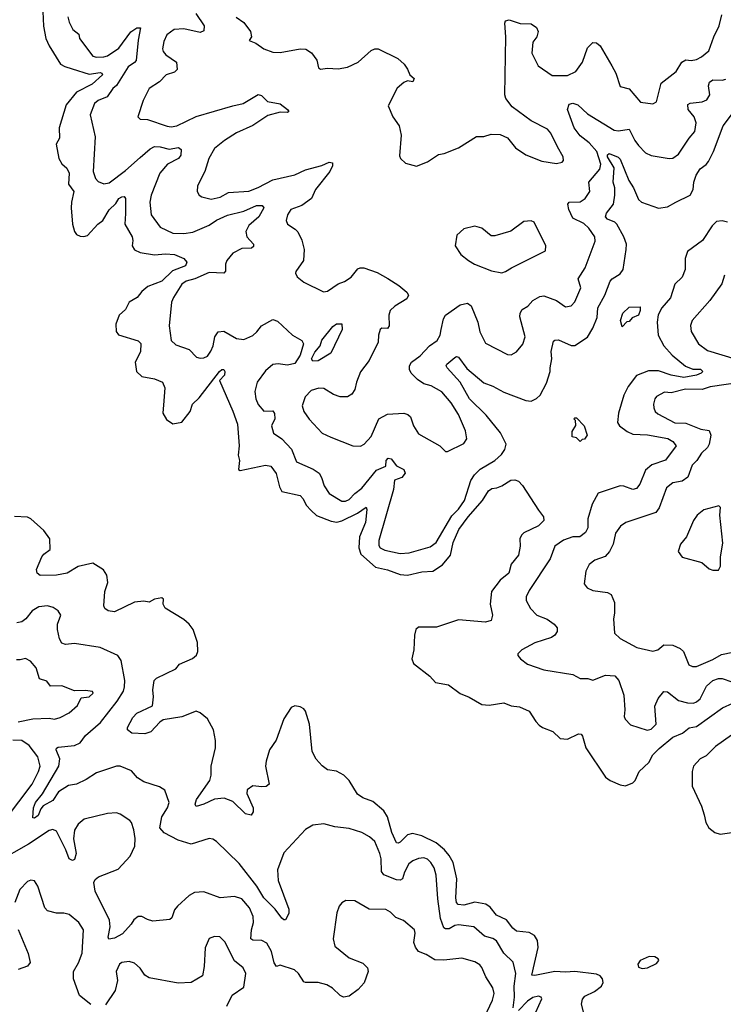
# Model space of a CAD drawing. Extents: x 1839239 to 1929705, y 762242 to 910352.
# Tile 342 of 429: x 1869943 to 1873812, y 896995 to 902409. Entities that reach past the tile are written whole.
import ezdxf

# ---------------------------------------------------------------- set-up
doc = ezdxf.new("R2010")
doc.units = 0

msp = doc.modelspace()

# ---------------------------------------------------------------- linework, layer by layer
at = {"layer": '0CON10XD'}
for points in [[(1870069.5, 902455), (1870074.1, 902374.1), (1870087.4, 902305), (1870104.4, 902264.4), (1870168.2, 902165), (1870190.8, 902150.8), (1870231.4, 902138.6)], [(1870208.5, 902425), (1870214.4, 902395), (1870234.3, 902355), (1870268.9, 902328.9), (1870272.7, 902305), (1870345, 902208.5), (1870365, 902202.7), (1870405, 902204.3), (1870425, 902211.2), (1870487.5, 902252.5), (1870555, 902342.7), (1870586.7, 902365), (1870607.5, 902365), (1870593.9, 902296.1), (1870583.3, 902185), (1870575, 902173.1), (1870539.5, 902150.5), (1870475, 902048.1), (1870455, 902031.1), (1870424.2, 901985), (1870375, 901964), (1870355, 901947.5), (1870330.4, 901885), (1870358.9, 901765), (1870347.3, 901575), (1870360.4, 901535), (1870375, 901518.9), (1870405, 901505.6), (1870435, 901511.5), (1870525, 901579.5), (1870605, 901651.9), (1870660.2, 901699.8), (1870685, 901711), (1870715, 901710), (1870765, 901696.7), (1870816.4, 901706.4), (1870830.8, 901695), (1870828.8, 901665), (1870815.5, 901645), (1870755, 901615.4), (1870712.7, 901565), (1870665.3, 901445), (1870657.9, 901405), (1870665.3, 901335.3), (1870715, 901268.5), (1870785.5, 901234.5), (1870845, 901233.1), (1870895, 901240.8), (1870985, 901279.7), (1871025, 901306.9), (1871085, 901333.7), (1871175, 901357.1), (1871245, 901386.7), (1871276.9, 901386.9), (1871285.6, 901375), (1871258.8, 901325), (1871202.7, 901277.3), (1871185.9, 901245), (1871192.7, 901215), (1871228, 901175), (1871228.7, 901161.3), (1871217, 901153), (1871165, 901151.3), (1871114.4, 901125), (1871081.8, 901085), (1871074.7, 901065), (1871073.8, 901026.2), (1871064.7, 901015.3), (1870985, 901019.6), (1870905.9, 900984.1), (1870858.6, 900971.4), (1870833.8, 900955), (1870788.1, 900881.9), (1870777.7, 900855), (1870765.5, 900725), (1870775.7, 900645), (1870802, 900622), (1870874, 900595), (1870915, 900554.2), (1870935, 900547.1), (1870955, 900548.9), (1870975, 900559.2), (1870993.9, 900586.1), (1871007.3, 900615), (1871015.5, 900665), (1871035, 900692.5), (1871065, 900696.2), (1871135, 900655.9), (1871175, 900651.2), (1871225, 900673.2), (1871247.8, 900692.2), (1871271.8, 900725), (1871335, 900760), (1871360.7, 900750.7), (1871443.8, 900675), (1871495, 900645.6), (1871503.6, 900626.4), (1871485.5, 900565), (1871455, 900519.3), (1871415, 900509.8), (1871365, 900517.3), (1871335, 900513.3), (1871295, 900478.2), (1871248.5, 900415), (1871236.4, 900365), (1871240.9, 900325), (1871253.5, 900293.5), (1871285, 900255.8), (1871335, 900258), (1871344.4, 900244.4), (1871345.5, 900215), (1871327.1, 900175), (1871339.1, 900135), (1871384.7, 900104.7), (1871437.8, 900047.8), (1871465, 899977.1), (1871556.9, 899936.9), (1871589.2, 899915), (1871602.6, 899892.6), (1871617.2, 899845), (1871644.3, 899804.3), (1871715, 899762), (1871735, 899760.9), (1871755, 899770), (1871786.3, 899803.7), (1871825, 899832.5), (1871905, 899931.5), (1871956.4, 899953.6), (1871958.6, 899985), (1871968.8, 899998.8)], [(1870912.4, 902442.4), (1870957.5, 902375), (1870955, 902348), (1870935, 902339.1), (1870845, 902359.2), (1870792.5, 902355), (1870752.5, 902325), (1870735, 902288.8), (1870728.7, 902248.7), (1870732.2, 902235), (1870747.3, 902215), (1870805.7, 902175.7), (1870808.3, 902135), (1870795, 902121.2), (1870747.8, 902105), (1870711.8, 902068.2), (1870655, 902030), (1870621.1, 901965), (1870592, 901875), (1870605, 901861.2), (1870645, 901860), (1870753.3, 901823.3), (1870775, 901819.1), (1870806.2, 901825), (1870913.2, 901876.8), (1871115, 901936), (1871172.7, 901947.3), (1871255, 901997.5), (1871271.8, 901991.8), (1871305, 901959.1), (1871375, 901946.2), (1871415.8, 901915), (1871423.8, 901905), (1871415, 901899.2), (1871375, 901900.6), (1871307.4, 901882.6), (1871225, 901826.8), (1871135, 901786.2), (1871070, 901745), (1871015, 901700), (1870982.2, 901645), (1870961.1, 901575), (1870920, 901495), (1870918.8, 901465), (1870930, 901445), (1870944.5, 901434.5), (1870995, 901422.5), (1871045, 901433.6), (1871091.2, 901458.8), (1871203.3, 901466.7), (1871255, 901486.2), (1871335, 901529.1), (1871455, 901555.3), (1871515, 901583.5), (1871603.5, 901606.5), (1871645, 901625.5), (1871662.3, 901622.3), (1871663.1, 901605), (1871647.7, 901575), (1871569.6, 901475), (1871547.8, 901425), (1871495, 901387.1), (1871433.8, 901365), (1871415, 901336.7), (1871408.6, 901305), (1871415, 901284), (1871457.9, 901257.9), (1871472.1, 901242.1), (1871495, 901196.7), (1871508.1, 901145), (1871502.9, 901085), (1871461.2, 901025), (1871458.8, 901015), (1871468.8, 900995), (1871506, 900965), (1871612.7, 900912.7), (1871635, 900915.7), (1871695, 900957.1), (1871729.7, 900970.3), (1871765, 900993.6), (1871801.7, 901038.3), (1871815, 901044.7), (1871835, 901044), (1871908.5, 901018.5), (1871966.7, 900986.7), (1872027.6, 900947.6), (1872071.7, 900911.7), (1872080.8, 900895), (1872072, 900875), (1872005, 900832.9), (1871980.6, 900809.4), (1871972.2, 900785), (1871974.2, 900725), (1871965, 900711.2), (1871935, 900713.1), (1871925.4, 900704.6), (1871916.5, 900675), (1871914.2, 900635), (1871864, 900535), (1871816.6, 900473.4), (1871794.4, 900415), (1871786.7, 900375), (1871770, 900350), (1871745, 900335.7), (1871705.6, 900335.6), (1871668.7, 900348.7), (1871615, 900381.4), (1871587, 900383), (1871545, 900370.8), (1871512.9, 900335), (1871495.7, 900285), (1871504.5, 900254.5), (1871535, 900212), (1871605.4, 900135.4), (1871653.1, 900113.1), (1871775, 900065.5), (1871816.3, 900063.7), (1871837.5, 900075), (1871875, 900118), (1871917.5, 900215), (1871965, 900239.1), (1872055, 900245.5), (1872077.9, 900237.9), (1872092.5, 900225), (1872108.1, 900175), (1872135, 900132), (1872253.8, 900065), (1872285, 900034.2), (1872295, 900034.2), (1872385, 900078.8), (1872402, 900105), (1872395, 900147.5), (1872355, 900237.5), (1872315, 900303.1), (1872265, 900361.9), (1872205.4, 900395.4), (1872165, 900406.4), (1872131, 900431), (1872095.5, 900465), (1872086.9, 900485), (1872086.2, 900505), (1872096.9, 900525), (1872145, 900560), (1872195.5, 900615), (1872238.9, 900645), (1872254.5, 900675), (1872260.7, 900705), (1872272.9, 900765), (1872285, 900784.4), (1872365, 900840.9), (1872405, 900850.9), (1872425.4, 900835), (1872462.5, 900745), (1872472.4, 900692.4), (1872505, 900630.8), (1872625, 900567.5), (1872645, 900566), (1872675, 900582), (1872709.2, 900625), (1872723.3, 900665), (1872693.9, 900775), (1872694.6, 900795), (1872706.7, 900815), (1872736.9, 900833.1), (1872765.2, 900864.8), (1872803.9, 900886.1), (1872825, 900890.9), (1872894.2, 900864.2), (1872945, 900830), (1872975, 900835.8), (1872995, 900858), (1873027.8, 900935), (1873013.8, 900985), (1873052.5, 901045), (1873108, 901192), (1873105.5, 901215), (1873072, 901262), (1873045, 901287.8), (1872985, 901316.9), (1872961.8, 901365), (1872956.7, 901395), (1872965, 901405.5), (1873025, 901406.8), (1873051.5, 901425), (1873077.5, 901465), (1873072.3, 901515), (1873133.2, 901586.8), (1873138.3, 901615), (1873117.3, 901685), (1873075, 901732), (1873025, 901770.5), (1872991.8, 901815), (1872955.6, 901915), (1872965, 901943.8), (1872985, 901950.8), (1873011.2, 901941.2), (1873065, 901891.9), (1873211.1, 901801.1), (1873235, 901797.1), (1873295, 901807.5), (1873324.8, 901744.8), (1873345, 901717.8), (1873385, 901677.5), (1873415, 901662.9), (1873513.9, 901646.1), (1873535, 901648), (1873565, 901670), (1873625, 901757.5), (1873654.5, 901795), (1873662.4, 901842.4), (1873650.9, 901875), (1873619.6, 901915), (1873616.8, 901943.2), (1873630, 901950), (1873695, 901957.6), (1873721.7, 901968.3), (1873738.7, 901995), (1873731.3, 902045), (1873735.7, 902065), (1873755, 902077.8), (1873805, 902076.8), (1873825, 902082.1)], [(1871133.4, 902423.4), (1871175, 902394), (1871212, 902345), (1871217.5, 902315), (1871203.9, 902293.9), (1871240.7, 902280.7), (1871285, 902248.8), (1871335, 902231.2), (1871375, 902228.6), (1871485, 902249.2), (1871517.3, 902247.3), (1871547, 902227), (1871576.8, 902186.8), (1871586.7, 902145), (1871596.4, 902136.4), (1871635, 902142.5), (1871695, 902138.6), (1871745, 902147.1), (1871805, 902175.8), (1871875, 902238.8), (1871895, 902248.8), (1871915, 902248.8), (1872022.5, 902195), (1872056.7, 902165), (1872076.1, 902136.1), (1872087.5, 902105), (1872112.5, 902085), (1872105, 902067.5), (1872075, 902072.5), (1872055, 902063.3), (1872017.9, 902032.1), (1871970, 901935), (1871994.3, 901874.3), (1872029.2, 901825), (1872040.8, 901775), (1872030.7, 901660.7), (1872037.5, 901645), (1872065, 901620), (1872125, 901603.8), (1872185, 901627.5), (1872245, 901667.8), (1872276.4, 901673.6), (1872355, 901704.3), (1872455, 901766.7), (1872495, 901766.7), (1872535, 901780), (1872585, 901777.5), (1872625, 901760), (1872670, 901705), (1872725.9, 901665.9), (1872815, 901631.2), (1872895, 901619.2), (1872926.7, 901625), (1872933.3, 901635), (1872932, 901655), (1872900.2, 901710.2), (1872862.9, 901785), (1872845, 901807.5), (1872755, 901852.5), (1872650.5, 901930.5), (1872616, 901975), (1872610, 901995), (1872616.9, 902315), (1872610.6, 902389.4), (1872615, 902403.3), (1872635, 902408.6), (1872695, 902388.6), (1872755, 902386), (1872785.6, 902365.6), (1872794, 902345), (1872785.8, 902315), (1872764, 902285), (1872759.2, 902225), (1872794.2, 902155), (1872871.8, 902101.8), (1872955, 902102), (1873000.9, 902125), (1873038, 902175), (1873065.5, 902255), (1873095, 902284.3), (1873115, 902281.4), (1873135.4, 902265.4), (1873198.6, 902155), (1873220.6, 902115), (1873245, 902042.5), (1873295, 902028.8), (1873356.7, 901955), (1873425, 901945.8), (1873445, 901957.5), (1873470.6, 902059.4), (1873552.5, 902125), (1873583.9, 902176.1), (1873605, 902187.9), (1873635, 902183.8), (1873665, 902190), (1873692.9, 902205), (1873731.5, 902238.5), (1873759.6, 902315), (1873789.6, 902375), (1873803.7, 902436.3)], [(1870231.4, 902138.6), (1870325, 902109.7), (1870385, 902119.2), (1870395.4, 902115), (1870398.7, 902105), (1870341.5, 902055), (1870255, 902010), (1870198.5, 901941.5), (1870160.5, 901815), (1870162.7, 901757.3), (1870142.9, 901725), (1870158.5, 901645), (1870175, 901615.8), (1870202.7, 901592.7), (1870214.6, 901565), (1870211.1, 901505), (1870241.5, 901465), (1870227.2, 901405), (1870226.7, 901375), (1870233.5, 901285), (1870243.9, 901243.9), (1870255, 901228.1), (1870275, 901217.9), (1870295, 901216.1), (1870315, 901222.7), (1870372.9, 901285), (1870400.6, 901305), (1870435, 901364.2), (1870472.1, 901397.9), (1870487.8, 901425), (1870505, 901435.5), (1870516.9, 901436.9), (1870524, 901425), (1870524.2, 901344.2), (1870521.9, 901285), (1870561.8, 901215), (1870565.4, 901195), (1870560.6, 901165), (1870574, 901144), (1870605, 901128.9), (1870685, 901116.2), (1870745, 901121.2), (1870795, 901117.4), (1870845, 901095.3), (1870861.9, 901075), (1870853.8, 901055), (1870782.7, 901027.3), (1870725, 900971), (1870647.9, 900942.1), (1870614.4, 900915), (1870588.4, 900881.6), (1870544.3, 900855.7), (1870525.7, 900815), (1870490, 900785), (1870470.9, 900735), (1870473.1, 900695), (1870487, 900677), (1870594, 900644), (1870609.4, 900629.4), (1870607.3, 900582.7), (1870577.9, 900525), (1870584.4, 900475), (1870615, 900446.9), (1870685, 900433.8), (1870728.9, 900415), (1870740.3, 900385), (1870735, 900312.5), (1870730.6, 900245), (1870749.8, 900209.8), (1870785, 900187.1), (1870834.5, 900195.5), (1870880, 900255), (1870894, 900295), (1870930.2, 900329.8), (1871041.5, 900475), (1871055, 900486.2), (1871065.4, 900485.4), (1871071.8, 900475), (1871070, 900455), (1871042, 900425), (1871115, 900257.1), (1871140, 900185), (1871150, 900065), (1871144.6, 900015), (1871151.9, 899985), (1871146.4, 899936.4), (1871155, 899930), (1871295, 899960), (1871324.6, 899954.6), (1871353.3, 899913.3), (1871371.1, 899841.1), (1871384.2, 899815), (1871485, 899793.1), (1871502.2, 899775), (1871518.7, 899738.7), (1871545, 899709.4), (1871575, 899682.5), (1871655, 899652), (1871686.2, 899646.2), (1871715, 899652.8), (1871800, 899695), (1871848, 899728), (1871851.9, 899715), (1871843.9, 899645), (1871811.3, 899565), (1871807.1, 899505), (1871819.6, 899469.6), (1871899.5, 899399.5), (1871965, 899384), (1872035, 899358.1), (1872075, 899354.3), (1872155, 899372.5), (1872215, 899376.4), (1872268.6, 899411.4), (1872311.6, 899465), (1872326.2, 899535), (1872358.1, 899605), (1872409.2, 899675), (1872488.4, 899765), (1872521.2, 899818.8), (1872539.4, 899830.6), (1872567.5, 899835), (1872595, 899845.6), (1872642.9, 899877.1), (1872665, 899878.8), (1872685, 899871.2), (1872708.5, 899848.5), (1872795, 899711.2), (1872824.1, 899675), (1872824.3, 899655), (1872795, 899626.8), (1872715, 899586.6), (1872702.5, 899575), (1872692.4, 899555), (1872695.3, 899514.7), (1872686.2, 899465), (1872646, 899415), (1872631.9, 899365), (1872585, 899327.9), (1872537.7, 899265), (1872530.9, 899195), (1872543.5, 899135), (1872534.6, 899105.4), (1872505, 899096.2), (1872355, 899108.4), (1872235, 899068), (1872135, 899068.5), (1872122.1, 899055), (1872113.8, 899025), (1872109.6, 898945), (1872099.4, 898895), (1872109.1, 898869.1), (1872199.1, 898799.1), (1872229.2, 898765), (1872300.9, 898750.9), (1872365, 898704.4), (1872414.6, 898684.6), (1872485, 898644.4), (1872525, 898639.5), (1872605, 898653.1), (1872645, 898636.2), (1872691.5, 898631.5), (1872745, 898606.9), (1872780.2, 898550.2), (1872799.8, 898529.8), (1872817.4, 898517.4), (1872875, 898495.8), (1872915, 898457.1), (1872955, 898452.9), (1873015, 898482.5), (1873030, 898480), (1873038.5, 898468.5), (1873055.3, 898405.3), (1873164.5, 898244.5), (1873190, 898225), (1873245, 898202), (1873275, 898195.8), (1873315, 898212.5), (1873326.4, 898225), (1873348.4, 898275), (1873401.6, 898325), (1873423.8, 898366.2), (1873458.9, 898401.1), (1873535, 898463.9), (1873586.8, 898485), (1873623.9, 898516.1), (1873665, 898523.3), (1873807.1, 898625), (1873865, 898650.9)], [(1871968.8, 899998.8), (1871985, 899994), (1872015.8, 899955.8), (1872055.9, 899935.9), (1872063.5, 899915), (1872045, 899890.9), (1872003.8, 899876.2), (1871998.5, 899825), (1871918.4, 899545), (1871917.5, 899517.5), (1871925, 899504.5), (1871951.5, 899491.5), (1872034.7, 899474.7), (1872085, 899476.7), (1872199.9, 899510.1), (1872232.2, 899535), (1872318.5, 899681.5), (1872355, 899717.6), (1872389, 899765), (1872424.1, 899875), (1872443.8, 899906.2), (1872475, 899938.2), (1872555, 899985.5), (1872591.4, 900018.6), (1872610, 900045), (1872617.1, 900075), (1872586.6, 900136.6), (1872508.1, 900235), (1872417.1, 900325), (1872365.1, 900415.1), (1872293.1, 900495), (1872288.1, 900505), (1872291.9, 900515), (1872335, 900551.9), (1872345, 900557.5), (1872355, 900554.2), (1872401.3, 900491.3), (1872495, 900412.4), (1872545, 900394.7), (1872605, 900360.7), (1872726.7, 900315), (1872755, 900312.2), (1872785, 900325.7), (1872805.3, 900344.7), (1872839.5, 900410.5), (1872860.8, 900475), (1872859.1, 900495), (1872868.9, 900545), (1872864.7, 900585.3), (1872878.7, 900641.3), (1872885, 900647.5), (1872905, 900649.4), (1872975, 900616.7), (1872995, 900618.1), (1873065, 900663.1), (1873095, 900713.3), (1873117.9, 900772.1), (1873122.2, 900825), (1873161.1, 900895), (1873189, 900971), (1873201.5, 900985), (1873245, 901011.3), (1873261.3, 901035), (1873278.6, 901145), (1873278.9, 901175), (1873265.5, 901215.5), (1873227.2, 901285), (1873215, 901296.4), (1873175, 901312), (1873163.3, 901325), (1873168.9, 901345), (1873207.8, 901395), (1873215.8, 901445), (1873214.8, 901484.8), (1873205.7, 901515.7), (1873211.7, 901595), (1873175, 901654.6), (1873175, 901665.6), (1873185, 901673.1), (1873233.8, 901653.8), (1873245, 901642.5), (1873291.8, 901525), (1873317.8, 901485), (1873345, 901421.2), (1873362, 901405), (1873455, 901372.9), (1873505, 901380), (1873550.6, 901405), (1873629.6, 901445), (1873646.1, 901475), (1873649.8, 901515), (1873661.9, 901555), (1873685, 901588.1), (1873717.7, 901612.3), (1873730.5, 901629.5), (1873758, 901685), (1873810.8, 901825), (1873872.7, 901907.3)], [(1872595, 901018), (1872615, 901024), (1872646.7, 901045), (1872835, 901137.5), (1872836, 901165), (1872772.5, 901295), (1872755, 901303.8), (1872715, 901298.8), (1872643.6, 901246.4), (1872555, 901221.2), (1872535, 901220), (1872485, 901263.3), (1872445, 901273.8), (1872385, 901258.8), (1872347.5, 901225), (1872337.5, 901165), (1872368.3, 901118.3), (1872410, 901085), (1872444.4, 901064.4), (1872537.7, 901027.7), (1872595, 901018)], [(1873835, 901296.1), (1873805, 901303.8), (1873775, 901299.5), (1873751.1, 901275), (1873697.1, 901195), (1873615.4, 901134.6), (1873601.9, 901095), (1873603.1, 901035), (1873586.6, 900993.4), (1873545.4, 900954.6), (1873520.9, 900879.1), (1873473.8, 900825), (1873453.2, 900786.8), (1873448.7, 900745), (1873454.6, 900675), (1873485.5, 900615), (1873531.3, 900565), (1873603.3, 900503.3), (1873645, 900487.5), (1873687.1, 900487.1), (1873699.2, 900475), (1873690, 900465), (1873663.8, 900455), (1873595, 900441), (1873525, 900453.9), (1873455, 900478.5), (1873401.2, 900478.8), (1873335, 900452.5), (1873288.6, 900391.4), (1873265.7, 900344.3), (1873235.3, 900245), (1873230.4, 900195), (1873241.5, 900175), (1873284.1, 900144.1), (1873315, 900130.3), (1873395, 900126.4), (1873506.4, 900106.4), (1873535, 900090), (1873552, 900065), (1873495, 899987.3), (1873418.4, 899961.6), (1873385, 899931.9), (1873353.8, 899855), (1873335, 899830.9), (1873315, 899825.4), (1873265, 899844.6), (1873245, 899845.4), (1873124.7, 899805.3), (1873091.2, 899745), (1873067.5, 899665), (1873066.2, 899615), (1873055, 899590), (1873023.8, 899565), (1872985, 899565.3), (1872933.2, 899546.8), (1872886.4, 899513.6), (1872860, 899445), (1872745, 899270), (1872728.6, 899235), (1872727.1, 899215), (1872751.7, 899171.7), (1872787.5, 899135), (1872842.7, 899112.7), (1872882, 899085), (1872898, 899065), (1872899.2, 899045), (1872886, 899025), (1872867.6, 899012.4), (1872775, 898982.2), (1872704, 898945), (1872683, 898923), (1872683, 898913), (1872696.7, 898895), (1872735.8, 898865.8), (1872825, 898834.3), (1872985, 898808.6), (1873025.7, 898785.7), (1873067.3, 898787.3), (1873095, 898777.5), (1873165, 898805.6), (1873215, 898801.4), (1873236.7, 898775), (1873264.4, 898695), (1873271.1, 898615), (1873267, 898577), (1873272.4, 898562.4), (1873301.1, 898531.1), (1873393.2, 898503.2), (1873415, 898507.1), (1873443.1, 898535), (1873434.6, 898635), (1873453.2, 898676.8), (1873485, 898714.3), (1873505, 898713.5), (1873565, 898664.6), (1873615, 898651.9), (1873648.3, 898651.7), (1873665, 898657.7), (1873685, 898675.4), (1873718.8, 898745), (1873755, 898775.3), (1873785, 898785.9), (1873805, 898786.1), (1873858.6, 898768.6)], [(1873818.6, 901005), (1873803.8, 900956.2), (1873738.1, 900865), (1873641.4, 900755), (1873632.1, 900727.9), (1873635.6, 900695), (1873675, 900626.9), (1873725, 900590.4), (1873881.9, 900541.9)], [(1873255, 900720), (1873247.5, 900755), (1873260, 900795), (1873295, 900827.5), (1873355, 900830), (1873355, 900810), (1873345, 900784), (1873310, 900770), (1873295, 900750), (1873281.7, 900748.3), (1873255, 900720)], [(1871555, 900530.8), (1871547.6, 900545), (1871565, 900580.4), (1871594.8, 900615), (1871605, 900646.9), (1871665, 900722.5), (1871685, 900736.2), (1871715, 900736.7), (1871716, 900706), (1871654.3, 900575), (1871585, 900533), (1871555, 900530.8)], [(1873915, 900415.9), (1873739.2, 900390.8), (1873695, 900374.8), (1873603.4, 900376.6), (1873525, 900358), (1873488.2, 900361.8), (1873445, 900336.7), (1873435.6, 900325), (1873428.1, 900295), (1873430.8, 900275), (1873438, 900255), (1873451.7, 900241.7), (1873545, 900192.9), (1873605, 900190), (1873688, 900158), (1873735, 900150.3), (1873743.8, 900125), (1873734.8, 900075), (1873725, 900055.8), (1873691.8, 900025), (1873666.9, 899985), (1873641.1, 899958.9), (1873616.2, 899893.8), (1873585, 899872.3), (1873535, 899862.5), (1873499.4, 899835), (1873458.4, 899725), (1873440.1, 899699.9), (1873275.4, 899644.6), (1873246.2, 899623.8), (1873218.6, 899585), (1873206.7, 899525), (1873185.5, 899485), (1873163.1, 899456.9), (1873105, 899437.5), (1873075, 899413.8), (1873056.1, 899376.1), (1873047.3, 899307.3), (1873063.8, 899285), (1873095, 899270), (1873175, 899258.6), (1873195, 899247.5), (1873213.8, 899205), (1873214.5, 899145.5), (1873208.6, 899115), (1873212.9, 899035), (1873245, 899005.7), (1873336.5, 898956.5), (1873425, 898936.9), (1873451.2, 898945), (1873485, 898971.2), (1873535, 898969.4), (1873575, 898951.1), (1873592.9, 898935), (1873621.7, 898861.7), (1873642.1, 898852.1), (1873665, 898852.2), (1873755, 898890.7), (1873802.3, 898917.8), (1873926.2, 898945)], [(1873025, 900090), (1873005, 900110), (1872980, 900115), (1872980, 900145), (1873001.7, 900178.3), (1873000, 900205), (1872990, 900215), (1872995, 900220), (1873005, 900220), (1873046.1, 900176.1), (1873062.5, 900125), (1873048.3, 900101.7), (1873035, 900100), (1873025, 900090)], [(1873785, 899382.5), (1873796, 899405), (1873795.7, 899455), (1873808.9, 899531.1), (1873793.1, 899685), (1873796.2, 899726.2), (1873786.7, 899736.7), (1873705.7, 899714.3), (1873668, 899685), (1873647.5, 899655), (1873609.2, 899565), (1873576.7, 899525), (1873563.3, 899485), (1873585, 899453.3), (1873693.9, 899423.9), (1873735, 899390), (1873755, 899382.5), (1873785, 899382.5)], [(1873050.2, 896925), (1873032.1, 896995), (1873036.8, 897023.2), (1873051.1, 897038.9), (1873103.1, 897065), (1873142.2, 897095), (1873150.6, 897115), (1873148, 897135), (1873135, 897150.8), (1873115, 897160), (1872996.2, 897176.2), (1872945, 897171.4), (1872885.7, 897175.7), (1872775, 897153), (1872759.5, 897155), (1872793.4, 897306.6), (1872790, 897345), (1872774.2, 897374.2), (1872745, 897390), (1872675, 897396.9), (1872655, 897413.8), (1872620, 897460), (1872565.3, 897485.3), (1872530, 897530), (1872505.7, 897545), (1872445, 897556.2), (1872385, 897539.3), (1872353.6, 897543.6), (1872344.7, 897555), (1872340.9, 897580.9), (1872345.8, 897685), (1872326.4, 897775), (1872304, 897814), (1872278.2, 897845), (1872232.7, 897882.7), (1872155, 897921.9), (1872103.8, 897935), (1872075, 897926.7), (1872035, 897886.6), (1872025, 897880.4), (1872015, 897882.9), (1871989, 897939), (1871964.7, 898025), (1871945, 898057.9), (1871885, 898109.7), (1871830.5, 898130.5), (1871800.7, 898150.7), (1871754.5, 898225), (1871725.3, 898255.3), (1871685, 898276.4), (1871635, 898284.5), (1871605.8, 898305.8), (1871573.7, 898343.7), (1871550.8, 898385), (1871535.9, 898535.9), (1871515, 898606), (1871505, 898620), (1871485, 898631.2), (1871455, 898636.7), (1871435, 898627.5), (1871396, 898565), (1871353, 898447), (1871315.7, 898394.3), (1871297.8, 898332.2), (1871295.5, 898305), (1871314.4, 898205), (1871298.3, 898191.7), (1871275, 898191.2), (1871225, 898195.5), (1871193.1, 898175), (1871191.9, 898155), (1871227.5, 898075), (1871226.6, 898053.4), (1871215, 898034.2), (1871185, 898041.4), (1871115, 898109.3), (1871067.9, 898127.9), (1871015, 898123.2), (1870955, 898094.6), (1870912.7, 898082.7), (1870908, 898095), (1870915, 898121.2), (1870988.2, 898225), (1870995.4, 898255), (1870996.2, 898305), (1871020, 898405), (1871020, 898445), (1871009.2, 898505), (1870976, 898565), (1870935, 898598), (1870913.9, 898606.1), (1870835, 898576), (1870731.4, 898558.6), (1870713.3, 898546.7), (1870665, 898493.1), (1870631.4, 898481.4), (1870560, 898485), (1870535, 898503.3), (1870535, 898516.7), (1870565, 898572), (1870587.5, 898595), (1870673, 898637), (1870679.2, 898685), (1870674.4, 898725), (1870683.2, 898775), (1870695, 898788.9), (1870800.7, 898839.3), (1870821.2, 898865), (1870893, 898897), (1870915.4, 898914.6), (1870923.1, 898935), (1870920, 898985), (1870896.7, 899055), (1870875.6, 899085), (1870845, 899111.5), (1870742.8, 899172.8), (1870732.5, 899195), (1870733.3, 899223.3), (1870725, 899230), (1870685, 899222.5), (1870655, 899206.5), (1870625, 899211.5), (1870575, 899206), (1870465, 899152.2), (1870428.6, 899158.6), (1870411.9, 899171.9), (1870405.8, 899185.8), (1870410.8, 899265), (1870427.3, 899315), (1870421.5, 899355), (1870403.7, 899383.7), (1870345, 899421.5), (1870265, 899402.7), (1870203.8, 899366.2), (1870145, 899354.6), (1870055, 899352.2), (1870038.6, 899365), (1870036.2, 899385), (1870063.9, 899456.1), (1870075, 899470.8), (1870110, 899495), (1870109.2, 899555), (1870075, 899600.6), (1870005, 899664), (1869985, 899673.1), (1869915, 899677.8)], [(1870155, 898408.9), (1870245, 898418.2), (1870275, 898433.3), (1870305, 898472.2), (1870388.2, 898545), (1870478.5, 898661.5), (1870513.4, 898716.6), (1870519.6, 898740.4), (1870521.2, 898775), (1870501.4, 898885), (1870482.1, 898912.1), (1870385, 898957.1), (1870245, 898978.2), (1870195, 898973.1), (1870175, 898981.4), (1870162.1, 899005), (1870150, 899055), (1870150.4, 899085), (1870168.9, 899135), (1870155, 899159.2), (1870127.6, 899177.6), (1870095, 899186.7), (1870048.6, 899181.4), (1870011.7, 899158.3), (1869977.1, 899115), (1869955, 899098.9), (1869927.8, 899092.2)], [(1869935, 898548.8), (1870015, 898565.3), (1870105, 898567.9), (1870135, 898562), (1870165, 898571.5), (1870215, 898598.1), (1870261.6, 898638.4), (1870280.4, 898679.6), (1870325, 898685.5), (1870346.2, 898705), (1870342.5, 898715), (1870305, 898721.1), (1870245, 898718.5), (1870175.4, 898745.4), (1870112.5, 898745), (1870092.3, 898772.3), (1870052.5, 898785), (1870034.4, 898845), (1870002.6, 898882.6), (1869975, 898896), (1869945, 898888.2), (1869925, 898890)], [(1873856.4, 898475), (1873768.2, 898411.8), (1873718.5, 898361.5), (1873685, 898345.5), (1873648.9, 898305), (1873640.7, 898275), (1873640, 898195), (1873692.9, 898085), (1873706, 898036), (1873715.6, 897995), (1873732.5, 897965), (1873765, 897940.5), (1873795, 897930), (1873935, 897950.7)], [(1869865, 898011.1), (1870010.9, 898205), (1870047.1, 898275), (1870055.3, 898305), (1870042.7, 898355), (1869995, 898418.5), (1869955, 898444.7), (1869905, 898447.5)], [(1872656.2, 896976.2), (1872664.4, 897035), (1872661.7, 897095), (1872671.8, 897165), (1872656.5, 897226.5), (1872605, 897275.6), (1872565, 897343.8), (1872545, 897356.2), (1872499.3, 897369.3), (1872440.2, 897420.2), (1872355, 897431.2), (1872335, 897427.5), (1872305, 897410), (1872285, 897409.5), (1872276.1, 897416.1), (1872256.2, 897466.2), (1872241.5, 897575), (1872233.3, 897705), (1872221.8, 897745), (1872204.4, 897775), (1872185, 897792.2), (1872165, 897799.5), (1872135, 897796.5), (1872105, 897784.5), (1872083.2, 897766.8), (1872058.2, 897721.8), (1872047.5, 897685), (1872035, 897678.1), (1872015, 897679.1), (1871946, 897706), (1871931.8, 897725), (1871930.4, 897795), (1871922.5, 897825), (1871895, 897890.8), (1871866.2, 897915), (1871825, 897939.5), (1871755, 897962.2), (1871675, 897971.4), (1871615, 897986.9), (1871555, 897980), (1871513.9, 897956.1), (1871395, 897827.5), (1871361.1, 897735), (1871364.5, 897675), (1871422.1, 897517.9), (1871422.2, 897495), (1871405, 897460), (1871395, 897460), (1871385, 897468.8), (1871347.3, 897517.3), (1871285, 897580), (1871247.7, 897645), (1871149.5, 897769.5), (1871025, 897890), (1871005, 897902.9), (1870985, 897906.9), (1870885, 897875.4), (1870815, 897898), (1870737.6, 897937.6), (1870712.7, 897965), (1870723.8, 898026.2), (1870756.4, 898075), (1870764.3, 898105), (1870741.7, 898171.7), (1870710.9, 898190.9), (1870625, 898217.5), (1870590.3, 898240.3), (1870558.1, 898278.1), (1870495, 898304.4), (1870475, 898303.6), (1870365, 898267.1), (1870309.4, 898230.6), (1870255, 898205.5), (1870211.8, 898198.2), (1870156.8, 898163.2), (1870125, 898115.8), (1870072.8, 898087.2), (1870059.5, 898070.5), (1870045, 898033.8), (1870025, 898018.6), (1870015, 898020), (1870019.3, 898075), (1870029.2, 898105), (1870067.6, 898152.4), (1870158.2, 898305), (1870164.1, 898345), (1870143.5, 898395), (1870145.7, 898404.3), (1870155, 898408.9)], [(1872498.6, 896925), (1872542.8, 897017.2), (1872551.8, 897055), (1872545, 897086.2), (1872506.5, 897146.5), (1872485, 897198), (1872472.8, 897212.8), (1872445, 897229.4), (1872375, 897248.2), (1872275, 897237.3), (1872225, 897239.1), (1872178.1, 897268.1), (1872136, 897285), (1872118.6, 897308.6), (1872110, 897335), (1872117, 897387), (1872114, 897405), (1872052.9, 897455), (1872012, 897472), (1871981.9, 897501.9), (1871956.5, 897516.5), (1871865, 897518.6), (1871785, 897563.8), (1871736.1, 897566.1), (1871715, 897553.8), (1871698.8, 897535), (1871687.5, 897497.5), (1871667.5, 897355), (1871676.2, 897315), (1871755, 897251.2), (1871830.5, 897220.5), (1871856.2, 897195), (1871860, 897175), (1871837.5, 897112.5), (1871803.9, 897076.1), (1871755, 897040), (1871723.9, 897033.9), (1871705, 897043.8), (1871663.4, 897083.4), (1871631.4, 897101.4), (1871584.5, 897115.5), (1871515, 897114.2), (1871505, 897118.6), (1871475.9, 897165), (1871453.3, 897185), (1871375, 897210), (1871355, 897202.5), (1871342.8, 897222.8), (1871327.3, 897285), (1871301.6, 897331.6), (1871275, 897346.6), (1871225, 897347.3), (1871213.5, 897355), (1871217.6, 897405), (1871228.2, 897445), (1871227.3, 897477.3), (1871206.5, 897525), (1871164, 897575), (1871125, 897588.5), (1871045, 897581.1), (1870955, 897612.5), (1870905, 897609.2), (1870875, 897592.5), (1870810, 897535), (1870795, 897513.8), (1870778.9, 897471.1), (1870768.6, 897461.4), (1870675, 897452.7), (1870645, 897460.9), (1870615, 897478.2), (1870595, 897477.8), (1870570.8, 897459.2), (1870556.4, 897435), (1870507.5, 897382.5), (1870465, 897357.8), (1870433.9, 897353.9), (1870430, 897365), (1870439.6, 897420.4), (1870437.3, 897457.3), (1870357.3, 897617.3), (1870350.8, 897665), (1870358, 897682), (1870375.7, 897695), (1870485, 897738.2), (1870551, 897809), (1870575.5, 897865), (1870577.4, 897907.4), (1870570.6, 897955), (1870557.1, 897995), (1870548, 898005), (1870495, 898040.8), (1870475, 898047.5), (1870425, 898044.3), (1870297.6, 898012.4), (1870265, 897985.7), (1870245, 897953.3), (1870239.7, 897905), (1870253.8, 897825), (1870245, 897792), (1870234.1, 897785.9), (1870214.7, 897794.7), (1870196.6, 897845), (1870145, 897946.5), (1870125, 897956.4), (1870105, 897950.9), (1869992.2, 897875), (1869815, 897776.7)], [(1870333.9, 896993.9), (1870272.7, 897042.7), (1870238.1, 897135), (1870239.2, 897175), (1870266.6, 897223.4), (1870286.2, 897276.2), (1870294.4, 897405), (1870268.1, 897445), (1870215, 897488.9), (1870185, 897496.7), (1870145, 897496.5), (1870095, 897509.2), (1870080.8, 897525), (1870042.9, 897645), (1870025, 897674), (1870005, 897678), (1869985, 897670.8), (1869944.6, 897625.4), (1869915.7, 897555)], [(1869935, 897406.7), (1869990, 897275), (1870001.4, 897225), (1869986.7, 897205), (1869935, 897186.2)], [(1871081.2, 896985), (1871110.8, 897045), (1871175, 897090), (1871185.8, 897165), (1871172, 897195), (1871124.7, 897234.7), (1871071.7, 897338.3), (1871043.9, 897366.1), (1871015, 897368), (1870985, 897357.5), (1870962.2, 897305), (1870957, 897203), (1870947.7, 897152.3), (1870885, 897114), (1870815, 897111.4), (1870655, 897140.8), (1870631.2, 897155), (1870605, 897193.3), (1870575, 897221.2), (1870545, 897230.8), (1870505, 897224), (1870492, 897215), (1870474.2, 897175), (1870480.8, 897125), (1870468.5, 897071.5), (1870415, 896992.5)], [(1873365, 897191.8), (1873395, 897194.6), (1873445, 897218.6), (1873458, 897235), (1873454, 897245), (1873435, 897256.5), (1873405, 897257.9), (1873355, 897235.6), (1873341.4, 897215), (1873345, 897198.8), (1873365, 897191.8)], [(1872764.8, 896915.2), (1872813.8, 897025), (1872810, 897035), (1872795, 897040), (1872765, 897032.9), (1872735, 897011.9), (1872685, 896960.5)]]:
    msp.add_lwpolyline(points, dxfattribs=at)

doc.saveas('drawing.dxf')
